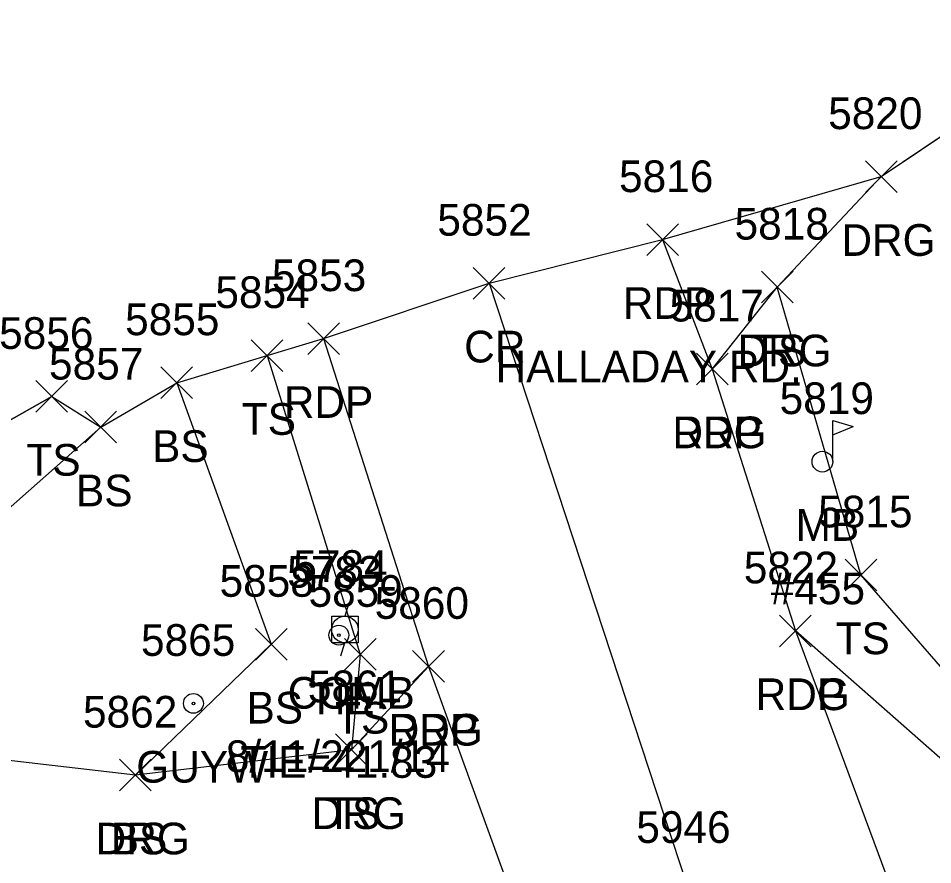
# Model space of a CAD drawing. Extents: x 1472233 to 1475777, y 540726 to 543442.
# Drawn here: x 1472391.2 to 1472448.9, y 541911.6 to 541965 of the extents above; entities that cross this region are included whole.
import ezdxf

# ---------------------------------------------------------------- set-up
doc = ezdxf.new("R2010")
doc.units = 0
for name, color, linetype in [('C_A', 7, 'Continuous'), ('C_C', 7, 'Continuous'), ('C_I', 7, 'Continuous'), ('CBP', 7, 'Continuous'), ('L_A', 7, 'Continuous'), ('L_C', 7, 'Continuous'), ('L_I', 7, 'Continuous'), ('L_TIC', 7, 'Continuous'), ('LELB', 7, 'Continuous'), ('LMB', 7, 'Continuous'), ('LSOGP', 7, 'Continuous'), ('P_A', 7, 'Continuous'), ('P_C', 7, 'Continuous'), ('P_I', 7, 'Continuous'), ('P_TIC', 7, 'Continuous'), ('PET', 7, 'Continuous'), ('PEU', 7, 'Continuous'), ('PRC', 7, 'Continuous'), ('R_A', 7, 'Continuous'), ('R_I', 7, 'Continuous'), ('R_TIC', 7, 'Continuous'), ('RDG', 7, 'Continuous'), ('U_A', 7, 'Continuous'), ('U_C', 7, 'Continuous'), ('U_I', 7, 'Continuous'), ('UP', 7, 'Continuous'), ('UPGW', 7, 'Continuous')]:
    doc.layers.add(name, color=color, linetype=linetype)

msp = doc.modelspace()

# ---------------------------------------------------------------- linework, layer by layer
at = {"layer": 'CBP'}
for radius in [0.625, 0.0833]:
    msp.add_circle((1472411.384, 541926.036), radius, dxfattribs=at)
at = {"layer": 'L_TIC'}
for points in [[(1472438.043, 541947), (1472440.043, 541949)], [(1472440.043, 541947), (1472438.043, 541949)], [(1472405.855, 541942.68), (1472407.855, 541944.68)], [(1472407.855, 541942.68), (1472405.855, 541944.68)], [(1472400.161, 541940.968), (1472402.161, 541942.968)], [(1472402.161, 541940.968), (1472400.161, 541942.968)], [(1472392.268, 541940.102), (1472394.268, 541942.102)], [(1472394.268, 541940.102), (1472392.268, 541942.102)], [(1472395.361, 541938.167), (1472397.361, 541940.167)], [(1472397.361, 541938.167), (1472395.361, 541940.167)], [(1472443.319, 541928.837), (1472445.319, 541930.837)], [(1472445.319, 541928.837), (1472443.319, 541930.837)], [(1472406.119, 541924.461), (1472408.119, 541926.461)], [(1472408.119, 541924.461), (1472406.119, 541926.461)], [(1472411.74, 541923.826), (1472413.74, 541925.826)], [(1472413.74, 541923.826), (1472411.74, 541925.826)], [(1472411.174, 541917.805), (1472413.174, 541919.805)], [(1472413.174, 541917.805), (1472411.174, 541919.805)], [(1472397.552, 541916.204), (1472399.552, 541918.204)], [(1472399.552, 541916.204), (1472397.552, 541918.204)]]:
    msp.add_lwpolyline(points, dxfattribs=at)
at = {"layer": 'LELB'}
for points in [[(1472745.875, 541890.306), (1472712.693, 541890.539), (1472690.473, 541892.095), (1472634.075, 541896.198), (1472591.021, 541899.207), (1472539.393, 541905.34), (1472514.362, 541915.843), (1472487.443, 541916.387), (1472464.209, 541915.479), (1472453.823, 541918.914), (1472444.319, 541929.837), (1472439.043, 541948)], [(1472406.855, 541943.68), (1472412.74, 541924.826), (1472412.174, 541918.805)], [(1472401.161, 541941.968), (1472407.119, 541925.461), (1472398.552, 541917.204)], [(1472393.268, 541941.102), (1472381.714, 541934.551)], [(1472396.361, 541939.167), (1472386.477, 541930.443), (1472362.615, 541926.892), (1472324.937, 541927.354)]]:
    msp.add_lwpolyline(points, dxfattribs=at)
at = {"layer": 'LMB'}
for p, q in [((1472442.542, 541939.59), (1472443.836, 541939.208)), ((1472442.548, 541936.997), (1472442.547, 541939.592)), ((1472442.547, 541938.69), (1472443.83, 541939.199)), ((1472441.892, 541936.989), (1472441.892, 541936.989))]:
    msp.add_line(p, q, dxfattribs=at)
msp.add_circle((1472441.892, 541936.989), 0.656, dxfattribs=at)
at = {"layer": 'LSOGP'}
msp.add_lwpolyline([(1472381.714, 541934.551), (1472393.268, 541941.102), (1472396.361, 541939.167), (1472401.161, 541941.968), (1472406.855, 541943.68), (1472410.423, 541944.749), (1472420.858, 541948.247), (1472431.809, 541950.997), (1472445.601, 541954.973), (1472453.036, 541959.97), (1472460.471, 541964.967), (1472469.681, 541960.637), (1472501.267, 541961.987), (1472536.252, 541964.578), (1472576.35, 541964.337)], dxfattribs=at)
at = {"layer": 'P_TIC'}
for points in [[(1472430.809, 541949.997), (1472432.809, 541951.997)], [(1472432.809, 541949.997), (1472430.809, 541951.997)], [(1472419.858, 541947.247), (1472421.858, 541949.247)], [(1472421.858, 541947.247), (1472419.858, 541949.247)], [(1472409.423, 541943.749), (1472411.423, 541945.749)], [(1472411.423, 541943.749), (1472409.423, 541945.749)], [(1472433.94, 541941.832), (1472435.94, 541943.832)], [(1472435.94, 541941.832), (1472433.94, 541943.832)], [(1472439.191, 541925.307), (1472441.191, 541927.307)], [(1472441.191, 541925.307), (1472439.191, 541927.307)], [(1472439.191, 541925.307), (1472441.191, 541927.307)], [(1472441.191, 541925.307), (1472439.191, 541927.307)], [(1472416.04, 541923.067), (1472418.04, 541925.067)], [(1472418.04, 541923.067), (1472416.04, 541925.067)]]:
    msp.add_lwpolyline(points, dxfattribs=at)
at = {"layer": 'PET'}
for points in [[(1472431.809, 541950.997), (1472434.94, 541942.832), (1472440.191, 541926.307), (1472454.881, 541886.717), (1472470.895, 541847.458), (1472487.249, 541799.156), (1472502.862, 541758.418), (1472521.299, 541713.599), (1472521.809, 541711.245), (1472540.253, 541666.598), (1472555.594, 541628.47), (1472566.435, 541602.128), (1472581.857, 541563.085), (1472587.452, 541548.928), (1472607.289, 541499.122), (1472625.035, 541453.695), (1472638.62, 541419.602), (1472649.942, 541390.39), (1472660.9, 541361.786), (1472670.649, 541335.937), (1472680.314, 541310.926), (1472684.25, 541300.561), (1472697.311, 541267.538), (1472711.092, 541230.886)], [(1472410.423, 541944.749), (1472417.04, 541924.067), (1472429.27, 541890.409), (1472437.031, 541868.87), (1472443.664, 541851.187), (1472458.476, 541813.052), (1472466.783, 541792.243), (1472482.949, 541751.285), (1472501.426, 541706.498), (1472501.819, 541705.185), (1472522.016, 541654.988), (1472538.623, 541615.006), (1472544.846, 541600.279), (1472555.288, 541573.09), (1472571.155, 541534.06), (1472588.208, 541491.282), (1472604.526, 541448.364), (1472617.017, 541415.319), (1472632.481, 541374.101), (1472640.327, 541354.301), (1472653.532, 541321.3), (1472663.395, 541294.75), (1472676.203, 541262.983), (1472690.882, 541224.88)]]:
    msp.add_lwpolyline(points, dxfattribs=at)
at = {"layer": 'PEU'}
msp.add_lwpolyline([(1473098.91, 541964.617), (1473089.435, 541936.617), (1473074.38, 541914.749), (1473056.614, 541898.086), (1473030.473, 541883.544), (1472996.758, 541875.469), (1472956.501, 541874.151), (1472908.553, 541875.955), (1472855.731, 541879.368), (1472802.865, 541883.147), (1472745.838, 541886.567), (1472634.139, 541894.185), (1472590.965, 541897.464), (1472539.162, 541901.655), (1472512.366, 541903.037), (1472487.815, 541903.857), (1472463.661, 541907.567), (1472451.453, 541916.4), (1472440.191, 541926.307)], dxfattribs=at)
at = {"layer": 'PRC'}
msp.add_lwpolyline([(1472420.858, 541948.247), (1472433.465, 541909.927), (1472447.3, 541871.915), (1472463.523, 541829.069), (1472476.482, 541795.885), (1472493.068, 541754.323), (1472510.831, 541710.45), (1472511.847, 541707.672), (1472530.206, 541662.333), (1472546.223, 541622.931), (1472556.774, 541597.055), (1472571.636, 541559.778), (1472578.277, 541543.799), (1472597.238, 541495.811), (1472616.732, 541446.138), (1472628.521, 541416.053), (1472640.352, 541384.782), (1472650.997, 541357.435), (1472663.572, 541324.454), (1472674.031, 541297.855), (1472686.993, 541264.398), (1472700.968, 541228.154)], dxfattribs=at)
at = {"layer": 'R_TIC'}
for points in [[(1472444.601, 541953.973), (1472446.601, 541955.973)], [(1472446.601, 541953.973), (1472444.601, 541955.973)], [(1472438.043, 541947), (1472440.043, 541949)], [(1472440.043, 541947), (1472438.043, 541949)], [(1472433.94, 541941.832), (1472435.94, 541943.832)], [(1472435.94, 541941.832), (1472433.94, 541943.832)], [(1472416.04, 541923.067), (1472418.04, 541925.067)], [(1472418.04, 541923.067), (1472416.04, 541925.067)], [(1472411.174, 541917.805), (1472413.174, 541919.805)], [(1472413.174, 541917.805), (1472411.174, 541919.805)], [(1472397.552, 541916.204), (1472399.552, 541918.204)], [(1472399.552, 541916.204), (1472397.552, 541918.204)]]:
    msp.add_lwpolyline(points, dxfattribs=at)
at = {"layer": 'RDG'}
for points in [[(1472434.94, 541942.832), (1472439.043, 541948), (1472445.601, 541954.973), (1472460.471, 541964.967)], [(1472417.04, 541924.067), (1472412.174, 541918.805), (1472398.552, 541917.204), (1472361.009, 541921.548), (1472323.702, 541922.236), (1472297.467, 541919.993)]]:
    msp.add_lwpolyline(points, dxfattribs=at)
at = {"layer": 'UP'}
for p, q in [((1472412.016, 541928.064), (1472411.766, 541927.231)), ((1472410.933, 541925.564), (1472410.933, 541927.231)), ((1472410.933, 541927.231), (1472412.599, 541927.231)), ((1472412.599, 541927.231), (1472412.599, 541925.564)), ((1472411.766, 541926.397), (1472411.766, 541926.397)), ((1472412.599, 541925.564), (1472410.933, 541925.564)), ((1472411.516, 541924.731), (1472411.766, 541925.564))]:
    msp.add_line(p, q, dxfattribs=at)
msp.add_circle((1472411.766, 541926.397), 0.833, dxfattribs=at)
at = {"layer": 'UPGW'}
for radius in [0.625, 0.0833]:
    msp.add_circle((1472402.212, 541921.731), radius, dxfattribs=at)

# ---------------------------------------------------------------- texts
at = {"layer": 'C_A'}
msp.add_text('TIE', height=2, dxfattribs=at).set_placement((1472409.463, 541921.036))
at = {"layer": 'C_C'}
msp.add_text('TIE=41.83', height=2, dxfattribs=at).set_placement((1472405.179, 541917.036))
at = {"layer": 'C_I'}
msp.add_text('5783', height=2, dxfattribs=at).set_placement((1472408.124, 541929.036))
at = {"layer": 'L_A'}
for s, p in [('TS', (1472437.452, 541943)), ('TS', (1472405.264, 541938.68)), ('BS', (1472399.602, 541936.968)), ('TS', (1472391.677, 541936.102)), ('BS', (1472394.802, 541934.167)), ('MB', (1472440.199, 541931.989)), ('TS', (1472442.728, 541924.837)), ('BS', (1472405.56, 541920.461)), ('TS', (1472411.149, 541919.826)), ('TS', (1472410.584, 541913.805)), ('BS', (1472396.992, 541912.204))]:
    msp.add_text(s, height=2, dxfattribs=at).set_placement(p)
at = {"layer": 'L_C'}
msp.add_text('#455', height=2, dxfattribs=at).set_placement((1472438.632, 541927.989))
at = {"layer": 'L_I'}
for s, p in [('5818', (1472436.35, 541951)), ('5854', (1472403.595, 541946.68)), ('5855', (1472397.901, 541944.968)), ('5856', (1472389.953, 541944.102)), ('5857', (1472393.101, 541942.167)), ('5819', (1472439.192, 541939.989)), ('5815', (1472441.626, 541932.837)), ('5858', (1472403.859, 541928.461)), ('5859', (1472409.472, 541927.826)), ('5861', (1472409.434, 541921.805)), ('5862', (1472395.244, 541920.204))]:
    msp.add_text(s, height=2, dxfattribs=at).set_placement(p)
at = {"layer": 'P_A'}
for s, p in [('RDP', (1472429.297, 541945.997)), ('CR', (1472419.291, 541943.247)), ('RDP', (1472407.911, 541939.749)), ('RDP', (1472432.428, 541937.832)), ('RDG', (1472437.68, 541921.307)), ('RDP', (1472437.68, 541921.307)), ('RDP', (1472414.528, 541919.067))]:
    msp.add_text(s, height=2, dxfattribs=at).set_placement(p)
at = {"layer": 'P_C'}
msp.add_text('HALLADAY RD.', height=2, dxfattribs=at).set_placement((1472421.273, 541941.997))
at = {"layer": 'P_I'}
for s, p in [('5816', (1472429.061, 541953.997)), ('5852', (1472417.598, 541951.247)), ('5853', (1472407.163, 541947.749)), ('5817', (1472432.247, 541945.832)), ('5822', (1472436.932, 541929.307)), ('5822', (1472436.932, 541929.307)), ('5860', (1472413.646, 541927.067)), ('5946', (1472430.15, 541912.927))]:
    msp.add_text(s, height=2, dxfattribs=at).set_placement(p)
at = {"layer": 'R_A'}
for p in [(1472443.09, 541949.973), (1472436.531, 541943), (1472432.428, 541937.832), (1472414.528, 541919.067), (1472409.662, 541913.805), (1472396.04, 541912.204)]:
    msp.add_text('DRG', height=2, dxfattribs=at).set_placement(p)
at = {"layer": 'R_I'}
for s, p in [('5820', (1472442.255, 541957.973)), ('5818', (1472436.35, 541951)), ('5817', (1472432.247, 541945.832)), ('5860', (1472413.646, 541927.067)), ('5861', (1472409.434, 541921.805)), ('5862', (1472395.244, 541920.204))]:
    msp.add_text(s, height=2, dxfattribs=at).set_placement(p)
at = {"layer": 'U_A'}
for s, p in [('COMB', (1472408.152, 541921.397)), ('GUYW', (1472398.605, 541916.731))]:
    msp.add_text(s, height=2, dxfattribs=at).set_placement(p)
at = {"layer": 'U_C'}
msp.add_text('8/11/221/14', height=2, dxfattribs=at).set_placement((1472404.254, 541917.397))
at = {"layer": 'U_I'}
for s, p in [('5784', (1472408.506, 541929.397)), ('5865', (1472398.904, 541924.731))]:
    msp.add_text(s, height=2, dxfattribs=at).set_placement(p)

doc.saveas('drawing.dxf')
